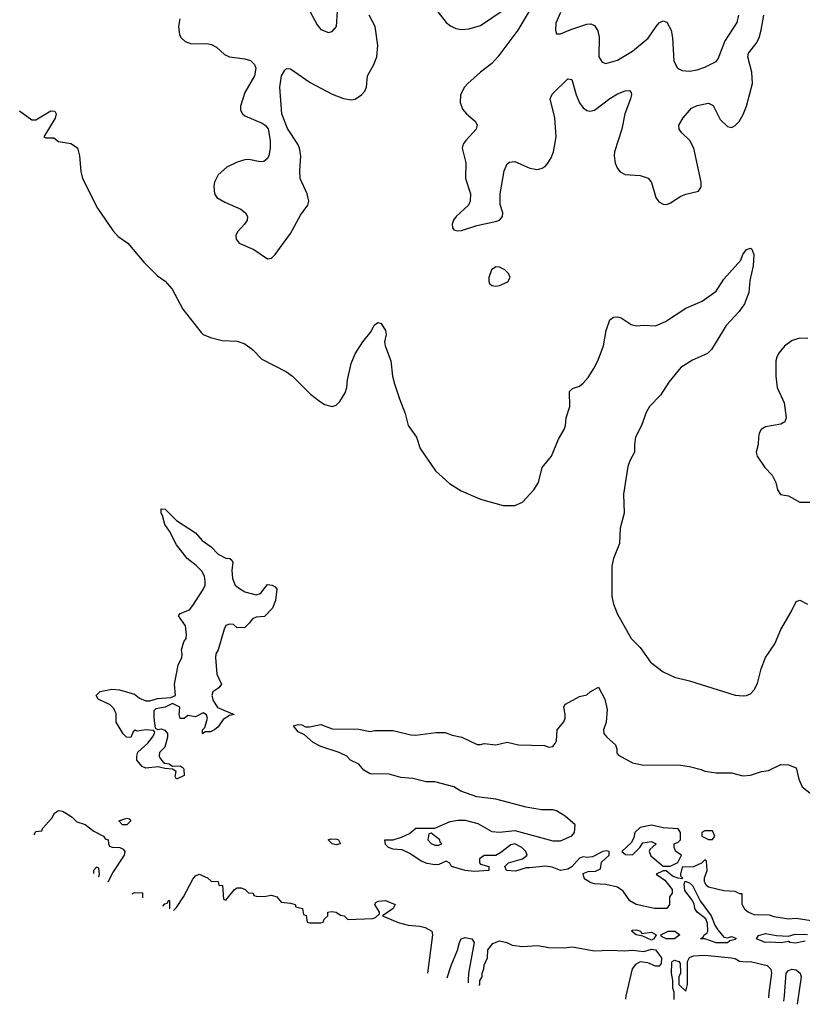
# Model space of a CAD drawing. Header units: inches. Extents: x 1834610 to 2027685, y 642842 to 774116.
# Tile 386 of 632: x 1994546 to 1998663, y 652405 to 657586. Entities that reach past the tile are written whole.
import ezdxf

# ---------------------------------------------------------------- set-up
doc = ezdxf.new("R2010")
doc.units = ezdxf.units.IN
doc.header["$MEASUREMENT"] = 0
doc.layers.add('B9695', color=7, linetype='Continuous')

msp = doc.modelspace()

# ---------------------------------------------------------------- linework, layer by layer
at = {"layer": 'B9695', "color": 5}
for points, elevation in [([(1996061.6, 657650), (1996110, 657558.8), (1996130, 657534.8), (1996170, 657517.3), (1996190, 657524), (1996211.6, 657550), (1996217.4, 657630)], 240), ([(1996746.2, 657626.2), (1996790.1, 657570.1), (1996812.4, 657552.4), (1996840, 657540), (1996870, 657534.7), (1996910, 657537.1), (1996970, 657555.3), (1997090, 657635)], 220), ([(1997225.3, 657630), (1997166.2, 657530), (1997060.5, 657390), (1997030, 657354.6), (1996970, 657309.8), (1996903.8, 657250), (1996885.6, 657230), (1996865.2, 657190), (1996862.6, 657150), (1996875.1, 657115.1), (1996896.5, 657090), (1996942.8, 657050), (1996951.5, 657030), (1996947.8, 657010), (1996893.1, 656950), (1996878.9, 656930), (1996874.3, 656910), (1996893, 656833), (1996891.3, 656750), (1996917.3, 656670), (1996916.1, 656630), (1996906.3, 656610), (1996842.4, 656550), (1996828.4, 656530), (1996820.4, 656510), (1996822, 656490), (1996830, 656480.7), (1996850, 656474.9), (1996870, 656477), (1996950, 656502.3), (1997055.1, 656524.9), (1997069.6, 656530.4), (1997079.1, 656540.9), (1997086, 656550), (1997087.3, 656570), (1997074.1, 656614.1), (1997072.7, 656670), (1997093.6, 656790), (1997110, 656826.7), (1997123.2, 656836.8), (1997150, 656839.7), (1997230, 656805.2), (1997270, 656798), (1997295.1, 656804.9), (1997310, 656814), (1997323.5, 656830), (1997341.9, 656858.1), (1997354.8, 656890), (1997367.8, 656970), (1997360.8, 657070), (1997335.9, 657170), (1997346.3, 657193.7), (1997430, 657274.9), (1997450.9, 657270.9), (1997472.8, 657190), (1997490, 657147.6), (1997510, 657122.4), (1997530, 657107.9), (1997544.6, 657104.6), (1997570, 657110.2), (1997650, 657171), (1997690, 657195), (1997731.8, 657211.8), (1997753, 657213), (1997763, 657203), (1997764.9, 657190), (1997759.6, 657170), (1997729, 657091), (1997713.2, 657010), (1997674.8, 656890), (1997672.6, 656870), (1997678, 656830), (1997690, 656803.1), (1997705, 656785), (1997730.2, 656770.2), (1997810, 656766), (1997852.2, 656752.2), (1997869.3, 656729.3), (1997892.4, 656650), (1997908, 656628), (1997930, 656614.4), (1997950, 656614), (1997970, 656621.3), (1998023.4, 656656.6), (1998050, 656668.2), (1998116.8, 656683.2), (1998130, 656706), (1998130.6, 656730), (1998091.8, 656910), (1998072, 656950), (1998029.8, 656990), (1998015, 657010), (1998012.5, 657030), (1998035.5, 657070), (1998080.2, 657119.8), (1998110, 657134), (1998170, 657146.2), (1998193.7, 657133.6), (1998230, 657060.3), (1998270, 657024.2), (1998290, 657018.7), (1998298, 657022), (1998310, 657028.4), (1998330, 657050.4), (1998352.5, 657087.5), (1998370, 657130.5), (1998400.2, 657250), (1998397.4, 657310), (1998376.3, 657390), (1998379.4, 657410), (1998419.4, 657460.6), (1998435.4, 657490), (1998447.2, 657530), (1998460.4, 657610)], 220), ([(1995387.8, 657590), (1995380.5, 657550), (1995386, 657506), (1995394.4, 657490), (1995415.8, 657470), (1995450, 657459), (1995530, 657459.7), (1995554.8, 657454.8), (1995580.3, 657440.3), (1995623.2, 657403.2), (1995649.4, 657389.4), (1995730, 657379.6), (1995760.7, 657370), (1995781.3, 657350), (1995788.8, 657330), (1995780.9, 657290), (1995730, 657202.7), (1995707.6, 657130), (1995706.7, 657110), (1995717.1, 657090), (1995730, 657079.5), (1995820.6, 657040.6), (1995837.3, 657030), (1995852.2, 657012.2), (1995863.6, 656950), (1995863.2, 656910), (1995855.6, 656870), (1995847, 656853), (1995830, 656839.7), (1995810, 656837.6), (1995750.6, 656850.6), (1995730, 656849.1), (1995690, 656836.1), (1995635.3, 656810), (1995590.2, 656770), (1995570.2, 656730), (1995566.3, 656710), (1995570.1, 656670.1), (1995583.6, 656650), (1995624.9, 656624.9), (1995709.5, 656589.5), (1995734, 656570), (1995743.6, 656550), (1995741.8, 656530), (1995729.1, 656510), (1995691.5, 656470), (1995683.2, 656450), (1995684.9, 656430), (1995699.5, 656410), (1995777.3, 656377.3), (1995850, 656328.2), (1995870, 656330.4), (1995890, 656350.4), (1995970, 656460.4), (1996022.1, 656557.9), (1996061.1, 656610), (1996067.1, 656630), (1996058, 656670), (1996022, 656750), (1996019.4, 656790), (1996025.3, 656870), (1996017.6, 656910), (1996009.7, 656930), (1995953.9, 657013.9), (1995924.2, 657090), (1995913.5, 657230), (1995923.5, 657290), (1995940.1, 657319.9), (1995950, 657328), (1995970, 657326.4), (1996074.4, 657254.4), (1996190, 657192.9), (1996250, 657170.2), (1996290, 657164.6), (1996310, 657167.4), (1996344.2, 657190), (1996361, 657210), (1996369.8, 657230.2), (1996375, 657290), (1996409, 657350), (1996423.9, 657390), (1996429.2, 657450), (1996415.2, 657550), (1996385, 657610)], 220), ([(1997390, 657623.7), (1997366.6, 657566.6), (1997363.8, 657530), (1997370, 657511.3), (1997390, 657510.6), (1997445.2, 657534.8), (1997530, 657562.8), (1997550, 657563.1), (1997570, 657555.3), (1997586.7, 657526.7), (1997594.2, 657494.2), (1997593.1, 657390), (1997610, 657362.4), (1997630, 657355.8), (1997690, 657372.8), (1997770, 657419.6), (1997851.7, 657488.3), (1997894, 657550), (1997910, 657568.7), (1997930, 657580.4), (1997950, 657572.7), (1997973, 657530), (1997980.2, 657490), (1997987.5, 657367.5), (1998006, 657330), (1998030, 657318), (1998070, 657314.3), (1998110, 657320.9), (1998150, 657336), (1998210, 657365.3), (1998221, 657379), (1998255.4, 657470), (1998320.8, 657570), (1998329.8, 657610)], 240), ([(1994545.2, 657105.2), (1994610, 657058.8), (1994630, 657059.3), (1994710, 657105.3), (1994730, 657104.9), (1994738, 657090), (1994732.1, 657067.9), (1994672, 656970), (1994683.5, 656963.5), (1994724.7, 656964.7), (1994750, 656944.7), (1994814, 656934), (1994850, 656912), (1994861, 656870), (1994867.1, 656787.1), (1994876, 656750), (1994954.4, 656594.4), (1995035.9, 656475.9), (1995064.1, 656444.1), (1995114.8, 656410), (1995198.8, 656310), (1995270, 656238.8), (1995310.4, 656210.4), (1995347.9, 656167.9), (1995403.1, 656063.1), (1995499.9, 655939.9), (1995511.3, 655930), (1995550, 655913.4), (1995610, 655897.1), (1995690, 655894.4), (1995730, 655880.5), (1995770, 655850.4), (1995819.5, 655799.5), (1995950, 655732.7), (1995980.7, 655710), (1996076, 655616), (1996120.9, 655580.9), (1996150, 655561.6), (1996190, 655550.4), (1996210, 655557.6), (1996230, 655576.4), (1996257.2, 655622.8), (1996266.3, 655650), (1996270.7, 655690), (1996290, 655777.3), (1996310, 655828), (1996350, 655890.5), (1996394.2, 655945.8), (1996410, 655978.8), (1996430, 655992), (1996446.8, 655986.8), (1996470.6, 655950), (1996473.4, 655930), (1996464.9, 655890), (1996467.7, 655870), (1996497.6, 655790), (1996507, 655710), (1996517.6, 655670), (1996543, 655590), (1996574.2, 655514.2), (1996590, 655451.3), (1996634, 655390), (1996653, 655330), (1996732.4, 655212.4), (1996806.1, 655146.1), (1996867.5, 655107.5), (1996970, 655062.6), (1997090, 655029), (1997150, 655028.9), (1997190, 655046.5), (1997250, 655112.2), (1997274.6, 655150), (1997294.7, 655230), (1997343.9, 655290), (1997380.6, 655379.4), (1997410.7, 655430), (1997417.4, 655450), (1997421.2, 655490), (1997439.8, 655550), (1997437.6, 655630), (1997454.7, 655645.3), (1997490, 655657.6), (1997510, 655672.4), (1997536.5, 655703.5), (1997565.8, 655750), (1997587.2, 655790), (1997616.4, 655870), (1997631.5, 655950), (1997650, 656006), (1997670, 656021), (1997690, 656022.8), (1997710, 656016.3), (1997761.8, 655981.8), (1997790, 655974.9), (1997830, 655978.7), (1997890, 655975.6), (1997942.8, 655997.2), (1998050, 656068.7), (1998136.1, 656103.9), (1998210, 656157.3), (1998250, 656220.3), (1998340.1, 656319.9), (1998350, 656350.4), (1998370, 656376.4), (1998390, 656382.8), (1998398, 656378), (1998407.7, 656350), (1998404.9, 656290), (1998387.1, 656212.9), (1998382, 656150), (1998358.3, 656090), (1998330, 656051.1), (1998262.8, 655977.2), (1998184.9, 655850), (1998163.7, 655830), (1998085.1, 655794.9), (1998024.5, 655755.5), (1997961.3, 655678.7), (1997916.3, 655610), (1997858.4, 655550), (1997840.7, 655519.3), (1997816.2, 655450), (1997785.5, 655390), (1997779.3, 655350), (1997779.6, 655310), (1997755.5, 655264.5), (1997745.2, 655234.8), (1997721.8, 655090), (1997725.5, 654990), (1997705.4, 654910), (1997701.1, 654830), (1997670.1, 654750), (1997661.5, 654710), (1997660.5, 654550), (1997670.1, 654510.1), (1997690, 654458.7), (1997762, 654330), (1997810, 654282.4), (1997865.1, 654205.1), (1997930, 654153.7), (1997990, 654126), (1998070, 654106.9), (1998310, 654032.4), (1998351.4, 654028.5), (1998370, 654030.5), (1998390, 654039.1), (1998410, 654060.7), (1998426.5, 654093.5), (1998446.6, 654170), (1998469.1, 654230), (1998518.6, 654301.4), (1998550, 654378), (1998605.1, 654470), (1998630, 654524.7), (1998650, 654531), (1998690, 654511)], 180), ([(1998691.1, 655908.9), (1998650, 655910.6), (1998610, 655897.7), (1998570, 655867.8), (1998538.4, 655830), (1998529.3, 655810), (1998524.2, 655790), (1998523.2, 655710), (1998530.7, 655650), (1998567, 655570), (1998578.5, 655490), (1998570.9, 655470), (1998550, 655456.7), (1998470, 655442.9), (1998447.2, 655430), (1998435.9, 655410), (1998432.1, 655390), (1998430.2, 655349.8), (1998420.3, 655310), (1998424.9, 655290), (1998466.3, 655230), (1998504.2, 655190), (1998524.4, 655150), (1998532.7, 655112.7), (1998548, 655088), (1998590, 655080.3), (1998650, 655047.6), (1998706.7, 655046.7)], 220), ([(1998710, 652844.2), (1998630, 652857.2), (1998590, 652854), (1998514.4, 652865.6), (1998490, 652874), (1998410, 652875.3), (1998378, 652890), (1998363.1, 652903.1), (1998346, 652930), (1998346, 652986), (1998334, 652986), (1998310, 652999), (1998250, 653002), (1998170, 653022), (1998158, 653030), (1998148.7, 653050), (1998148.7, 653070), (1998162, 653110), (1998158, 653158), (1998150, 653166), (1998132, 653148), (1998090, 653128), (1998030, 653126), (1998022, 653090), (1998022, 653082), (1998032, 653070), (1998030, 653066), (1998008.8, 653068.9), (1997980.2, 653080.2), (1997947.3, 653107.3), (1997930, 653108), (1997894, 653090), (1997938.8, 653058.8), (1997978, 653010), (1997978, 652990), (1997964.7, 652970), (1997964.7, 652930), (1997950, 652909.5), (1997886, 652910), (1997789.6, 652929.6), (1997755.3, 652950), (1997720.2, 653000.2), (1997690, 653022), (1997630, 653035.3), (1997570, 653039), (1997550, 653044), (1997522, 653062), (1997515.3, 653070), (1997510, 653094), (1997536.4, 653103.6), (1997574.6, 653105.4), (1997602, 653118), (1997607.3, 653152.7), (1997646, 653190), (1997646, 653210), (1997633.6, 653213.6), (1997614, 653210), (1997559.6, 653180.4), (1997530, 653178), (1997510, 653182), (1997490, 653174), (1997450.8, 653129.2), (1997430, 653117.2), (1997390, 653109.2), (1997346.3, 653126.3), (1997310, 653132.7), (1997230, 653122.7), (1997210, 653124), (1997153.7, 653106.3), (1997106, 653110), (1997098, 653130), (1997118, 653150), (1997190, 653171.3), (1997215.3, 653190), (1997208, 653210), (1997188, 653230), (1997150, 653249), (1997130, 653244), (1997076.8, 653203.2), (1997050, 653188.7), (1996990, 653188.7), (1996964.7, 653170), (1996964.7, 653150), (1996970, 653142), (1997014, 653130), (1997014, 653110), (1996936.3, 653103.7), (1996890, 653109.5), (1996818, 653130), (1996808.4, 653148.4), (1996790, 653158), (1996750, 653141.2), (1996730, 653139.3), (1996690, 653146), (1996658.6, 653158.6), (1996598, 653198), (1996557.2, 653217.2), (1996510, 653221.2), (1996486, 653230), (1996470, 653246), (1996466, 653270), (1996510, 653271.3), (1996554.6, 653285.4), (1996596.4, 653303.6), (1996630, 653332), (1996730, 653331.3), (1996810, 653366.8), (1996850, 653374), (1996890, 653374), (1996956.7, 653356.7), (1997030, 653314.8), (1997070, 653310.8), (1997150, 653319.1), (1997350, 653266), (1997390, 653264.7), (1997450, 653291.3), (1997464, 653310), (1997468.7, 653350), (1997416, 653396), (1997370, 653424), (1997350, 653429), (1997290, 653429.3), (1997210, 653442.7), (1997050, 653484), (1996950, 653497.2), (1996866.3, 653526.3), (1996829.2, 653549.2), (1996730, 653575.3), (1996683.6, 653576.4), (1996613.6, 653593.6), (1996550, 653599), (1996490, 653615.3), (1996390, 653618), (1996356.4, 653636.4), (1996330, 653668), (1996286, 653690), (1996266, 653710), (1996226, 653730), (1996130, 653762), (1996090, 653782), (1996043.1, 653823.1), (1996010, 653838), (1995986, 653870), (1996010, 653878), (1996030, 653876), (1996050, 653864.7), (1996070, 653864.7), (1996130, 653877.3), (1996190, 653854.8), (1996330, 653853), (1996390, 653841), (1996413.6, 653846.4), (1996510, 653846), (1996603, 653823), (1996630, 653820.7), (1996735.3, 653835.3), (1996784.7, 653835.3), (1996820.7, 653820.7), (1996871.3, 653810), (1996952.7, 653772.7), (1996970, 653772), (1996990, 653778), (1997050, 653770.6), (1997110, 653784), (1997170, 653770.6), (1997306.4, 653766.4), (1997330, 653758), (1997350, 653762), (1997363.1, 653776.9), (1997369, 653791), (1997374, 653850), (1997409.1, 653890.9), (1997415.3, 653910), (1997415.3, 653930), (1997408, 653970), (1997416.4, 653983.6), (1997490, 654024.7), (1997530, 654034), (1997546, 654050), (1997590, 654074), (1997624.7, 654010), (1997635.9, 653955.9), (1997630.6, 653890.6), (1997616.3, 653850), (1997618.8, 653830), (1997634, 653810), (1997680.7, 653770), (1997686.8, 653750), (1997686.8, 653726.8), (1997695.3, 653715.3), (1997770, 653676), (1997830, 653662.8), (1998010, 653664.7), (1998070, 653656), (1998130, 653641), (1998150, 653631.3), (1998210, 653622.8), (1998290, 653622.8), (1998350, 653606.8), (1998390, 653610.5), (1998448.7, 653630), (1998484.2, 653635.8), (1998550, 653667.7), (1998590, 653666), (1998631, 653650), (1998644.7, 653590), (1998662, 653550), (1998710.8, 653510.8)], 160), ([(1994619.3, 653297.1), (1994622, 653298), (1994630, 653314), (1994662, 653318), (1994666, 653330), (1994714.6, 653385.4), (1994728.9, 653411.1), (1994750, 653424.7), (1994770, 653421), (1994791.3, 653410), (1994822, 653390), (1994845.4, 653365.4), (1994890, 653350.6), (1994936.4, 653316.4), (1994986, 653290), (1994996, 653276), (1995011.3, 653270), (1995012, 653252), (1995018, 653238), (1995032, 653232), (1995072, 653230), (1995090, 653221), (1995098.8, 653210), (1995094.8, 653190), (1995036.9, 653103.1), (1995010, 653048), (1995009.5, 653047.5)], 160), ([(1994960.3, 653077.6), (1994962, 653078), (1994966, 653090), (1994962, 653122), (1994950, 653126), (1994934, 653110), (1994934, 653093.7)], 160), ([(1995355.2, 652899.2), (1995370, 652914), (1995408, 652970), (1995456.5, 653063.5), (1995470, 653082), (1995489.6, 653090.4), (1995534, 653070), (1995552.7, 653052.7), (1995590, 653050.8), (1995592.7, 653032.7), (1995612, 653030), (1995618, 652958), (1995630, 652954), (1995675.3, 653010), (1995690, 653017.3), (1995710, 653017.3), (1995732, 653010), (1995750, 652992), (1995774, 652990), (1995778, 652978), (1995790, 652974), (1995830, 652972), (1995870, 652978.8), (1995898, 652970), (1995922, 652942), (1995970, 652938), (1995994, 652930), (1995998, 652918), (1996034, 652910), (1996038, 652878), (1996052.7, 652872.7), (1996058, 652838), (1996070, 652834), (1996130, 652834), (1996142, 652838), (1996147.3, 652852.7), (1996166, 652870), (1996166, 652890), (1996186, 652894), (1996210, 652890.6), (1996233.7, 652873.7), (1996252, 652870), (1996271.1, 652851.1), (1996402.9, 652857.1), (1996418, 652862), (1996438, 652882), (1996438, 652890), (1996413.2, 652930), (1996419, 652941), (1996432.3, 652947.7), (1996470, 652951.3), (1996521, 652930), (1996511.3, 652910), (1996454, 652870), (1996536.1, 652836.1), (1996590, 652822), (1996650, 652817.1), (1996678, 652810), (1996713.4, 652790), (1996717.3, 652770), (1996691.3, 652570)], 160), ([(1995137.1, 652986.3), (1995150, 652994), (1995191.6, 652991.6), (1995191.7, 652965)], 160), ([(1995298.6, 652922.1), (1995310, 652934), (1995322, 652938), (1995330, 652954), (1995334, 652950), (1995334, 652910), (1995334.9, 652907.4)], 160), ([(1996793.7, 652545.1), (1996815.3, 652610), (1996848.7, 652690), (1996859, 652730), (1996869, 652750), (1996890, 652756.3), (1996924.7, 652750), (1996936, 652730), (1996906, 652570), (1996904.7, 652530), (1996905, 652518)], 160), ([(1998677.5, 652737.5), (1998627.7, 652727.7), (1998598, 652730), (1998590, 652735.3), (1998551.6, 652728.4), (1998492.7, 652732.7), (1998468, 652730), (1998421.2, 652750), (1998432.5, 652767.5), (1998470, 652778), (1998527.1, 652767.1), (1998590, 652764.7), (1998624.8, 652775.2), (1998690, 652772.4)], 160), ([(1996960.4, 652504.4), (1996966, 652510), (1996966, 652530), (1996978, 652550), (1996978, 652570), (1996987.3, 652592.7), (1996988.4, 652611.6), (1997006, 652650), (1997008.4, 652691.6), (1997035.3, 652724.7), (1997070, 652738.8), (1997109.2, 652730.8), (1997135.9, 652715.9), (1997190.3, 652710.3), (1997270, 652715.3), (1997330, 652704.9), (1997410, 652702), (1997451.8, 652708.2), (1997570, 652687.3), (1997649.6, 652690.4), (1997730, 652686), (1997770, 652690.4), (1997830, 652682.8), (1997870, 652696), (1997890, 652691.3), (1997922, 652650), (1997919.6, 652620.4), (1997910, 652606), (1997890, 652606), (1997850, 652624), (1997810, 652629.2), (1997784.9, 652615.1), (1997767.9, 652592.1), (1997734, 652450), (1997733.5, 652431.7)], 160), ([(1997988.4, 652431.3), (1997988, 652470), (1997982, 652490), (1997982, 652530), (1997975.3, 652570), (1997976.4, 652623.6), (1997978, 652630), (1997990, 652638), (1998014, 652630), (1998019.6, 652619.6), (1998022, 652570), (1998014, 652550), (1998014, 652510), (1998050, 652474), (1998059, 652510), (1998059, 652630), (1998070, 652651.3), (1998090, 652661), (1998150, 652663.8), (1998290, 652650.7), (1998310, 652646), (1998332.4, 652632.4), (1998368, 652628), (1998390, 652630.2), (1998478.8, 652610), (1998497.3, 652590), (1998500.7, 652570), (1998486.4, 652466.4), (1998485.5, 652438.9)], 160), ([(1998565.5, 652421.4), (1998568.7, 652450), (1998577.2, 652570), (1998590, 652582.8), (1998608, 652590), (1998630, 652587.3), (1998650.8, 652570), (1998657.3, 652550), (1998636.3, 652405.3)], 160)]:
    msp.add_lwpolyline(points, dxfattribs=dict(at, elevation=elevation))
for points, elevation in [([(1997050, 656286), (1997028.4, 656270), (1997013.4, 656230), (1997014, 656210), (1997018, 656198), (1997030, 656186.8), (1997050, 656184), (1997070, 656187.7), (1997113.4, 656206.6), (1997125.2, 656230), (1997117.2, 656250), (1997097.2, 656270), (1997070, 656283.7)], 220), ([(1995790, 654558.8), (1995813.2, 654566.8), (1995850, 654614), (1995874, 654610), (1995890, 654602), (1995898, 654590), (1995890.9, 654529.1), (1995876, 654490), (1995834.2, 654445.8), (1995790, 654442.7), (1995770, 654434), (1995753.4, 654410), (1995730, 654387.3), (1995690, 654386.6), (1995670, 654402.7), (1995650, 654406), (1995630, 654399), (1995620.9, 654379.1), (1995590.5, 654269.5), (1995578, 654250), (1995576, 654230), (1995582.8, 654142.8), (1995606.8, 654090), (1995594, 654070), (1995562, 654050), (1995556, 654030), (1995563.5, 654003.5), (1995586.8, 653966.8), (1995674, 653930), (1995650, 653924), (1995616.8, 653903.2), (1995590, 653865.2), (1995570, 653849), (1995550, 653839), (1995522, 653838), (1995508, 653828), (1995508, 653850), (1995519, 653861), (1995534, 653910), (1995528.4, 653928.4), (1995510, 653938), (1995470, 653918), (1995430, 653924), (1995410.4, 653909.6), (1995390, 653909.4), (1995384, 653930), (1995388, 653968), (1995350, 653988), (1995310.5, 653969.5), (1995261, 653959), (1995251.1, 653948.9), (1995250.8, 653910), (1995258, 653858), (1995271.6, 653851.6), (1995290, 653854.8), (1995310, 653846.8), (1995324, 653830), (1995324, 653810), (1995310, 653759), (1995281, 653730), (1995278.8, 653710), (1995282.5, 653702.5), (1995299.8, 653679.8), (1995310, 653674.8), (1995332, 653670), (1995350, 653658), (1995390, 653660.7), (1995406, 653650), (1995410, 653642), (1995410.3, 653609.7), (1995370, 653589), (1995364, 653604), (1995368, 653630), (1995350, 653642), (1995310, 653645.2), (1995274, 653654), (1995210, 653647), (1995190, 653657.2), (1995162.7, 653690), (1995161.2, 653710), (1995167.3, 653732.7), (1995220.2, 653779.8), (1995244, 653810), (1995255.3, 653830), (1995256.4, 653836.4), (1995250, 653846), (1995210, 653849), (1995163.1, 653843.1), (1995152.7, 653847.3), (1995142, 653838), (1995130.6, 653809.4), (1995108, 653810), (1995090, 653828), (1995054, 653890), (1995052.9, 653932.9), (1995041.5, 653961.5), (1995020.9, 653980.9), (1994958, 654010), (1994948.7, 654030), (1994969.4, 654050.6), (1995030, 654064), (1995070, 654060.7), (1995150, 654036.3), (1995176.8, 654016.8), (1995210, 654002), (1995230, 654002), (1995270, 654014.8), (1995340.4, 654019.6), (1995366, 654030), (1995359.3, 654090), (1995379.5, 654190), (1995399, 654230), (1995401.2, 654250), (1995397.2, 654270), (1995410, 654312), (1995422, 654330), (1995424, 654350), (1995417.2, 654397.2), (1995381.2, 654450), (1995390, 654461), (1995439.6, 654480.4), (1995457.2, 654502.8), (1995511.5, 654588.5), (1995520.9, 654610), (1995522, 654630), (1995517.2, 654657.2), (1995503.5, 654683.5), (1995473.9, 654713.9), (1995427, 654750), (1995370, 654822), (1995334.2, 654894.2), (1995309.3, 654930), (1995297.2, 654977.2), (1995289.3, 654990), (1995290, 655012), (1995311.3, 655010), (1995370, 654951), (1995470, 654886), (1995506, 654846), (1995552.3, 654812.3), (1995590, 654774), (1995630, 654753.4), (1995652, 654750), (1995662, 654742), (1995666.8, 654730), (1995662, 654690), (1995665.8, 654645.8), (1995678.8, 654610), (1995696.1, 654596.1), (1995730, 654576.3)], 160), ([(1995110, 653349.3), (1995086, 653350), (1995068, 653370), (1995110, 653384.7), (1995122, 653382), (1995130.7, 653370)], 160), ([(1997870, 653348.7), (1997810, 653335.3), (1997782, 653310), (1997776.9, 653283.1), (1997763.6, 653256.4), (1997714, 653210), (1997732.7, 653192.7), (1997770, 653192), (1997808, 653230), (1997824.7, 653255.3), (1997870, 653262), (1997894, 653250), (1997861, 653219), (1997858, 653210), (1997866.8, 653186.8), (1997930, 653132), (1997968.4, 653131.6), (1997990, 653142), (1998008.4, 653151.6), (1998028, 653190), (1997998, 653210), (1997988, 653230), (1997988, 653250), (1998010, 653258), (1998022, 653270), (1998022, 653310), (1998010, 653328), (1997930, 653333.2)], 160), ([(1996210, 653245.2), (1996189.4, 653249.4), (1996168.7, 653271.3), (1996184, 653276), (1996213.7, 653273.7), (1996222, 653270), (1996234, 653250), (1996230, 653249.2)], 160), ([(1996710, 653306), (1996698, 653302), (1996692, 653270), (1996710, 653252), (1996730, 653242), (1996750, 653242), (1996766, 653250), (1996758, 653258), (1996755.3, 653270)], 160), ([(1998190, 653318), (1998150, 653318), (1998134, 653310), (1998134, 653290), (1998170, 653272), (1998190, 653272), (1998202, 653290)], 160), ([(1998270, 652754.8), (1998290, 652762.8), (1998312.8, 652752.8), (1998314, 652750), (1998310, 652747), (1998281.4, 652738.6), (1998270, 652729.2), (1998210, 652729.4), (1998150, 652749), (1998128, 652750), (1998142, 652758), (1998146, 652770), (1998160.2, 652779.8), (1998165.2, 652790), (1998163.6, 652830), (1998154.5, 652854.5), (1998109.2, 652890), (1998097.2, 652910), (1998093.6, 652933.6), (1998079.3, 652959.3), (1998044.7, 653004.7), (1998042, 653038), (1998047.3, 653052.7), (1998070, 653044.7), (1998084.7, 653030), (1998124.7, 652950), (1998182.8, 652870), (1998202.4, 652822.4), (1998217.7, 652797.7), (1998250, 652758)], 160), ([(1997818, 652778), (1997870, 652784.7), (1997894, 652770), (1997882, 652750), (1997870, 652742), (1997824.7, 652764.7), (1997788.7, 652770), (1997764, 652790), (1997770, 652794.8), (1997790, 652796.3), (1997812, 652790)], 160), ([(1997990, 652749.4), (1997946, 652750), (1997922, 652762), (1997918, 652770), (1997958, 652790), (1997992, 652790), (1998018, 652770)], 160)]:
    msp.add_lwpolyline(points, close=True, dxfattribs=dict(at, elevation=elevation))

doc.saveas('drawing.dxf')
